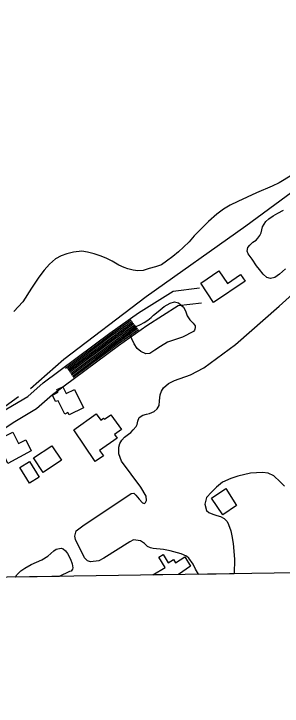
# Model space of a CAD drawing. Extents: x 3807117 to 3845308, y 337856 to 363736.
# Drawn here: x 3828631 to 3829169, y 343281 to 344669 of the extents above; entities that cross this region are included whole.
import ezdxf

# ---------------------------------------------------------------- set-up
doc = ezdxf.new("R2010")
doc.units = 0
for name, color, linetype in [('V-BLDG-OTLN', 7, 'Continuous'), ('V-GRID-FRAM', 7, 'Continuous'), ('V-ROAD-CNTR', 7, 'Continuous'), ('V-SITE-VEGE', 7, 'Continuous'), ('V-TOPO-SHOR', 7, 'Continuous')]:
    doc.layers.add(name, color=color, linetype=linetype)

msp = doc.modelspace()

# ---------------------------------------------------------------- linework, layer by layer
at = {"layer": 'V-BLDG-OTLN'}
for p, q in [((3828921.5, 343579.9), (3828930, 343585.3)), ((3828930, 343585.3), (3828940.3, 343568.8)), ((3828934.2, 343559.5), (3828921.5, 343579.9)), ((3828940.3, 343568.8), (3828950.8, 343575.3)), ((3828950.8, 343575.3), (3828954.9, 343568.8)), ((3828954.9, 343568.8), (3828973.6, 343580.4)), ((3828973.6, 343580.4), (3828984.9, 343562.3)), ((3828909.7, 343544.3), (3828934.2, 343559.5)), ((3828984.9, 343562.3), (3828960.7, 343545)), ((3828960.7, 343545), (3828909.7, 343544.3))]:
    msp.add_line(p, q, dxfattribs=at)
for points in [[(3829031.2, 344090.2), (3829005.6, 344129.1), (3829042.1, 344153.9), (3829059.3, 344128.6), (3829085.5, 344146.4), (3829094.5, 344133.3)], [(3828719.9, 343893.7), (3828714.3, 343892), (3828708.1, 343904.7), (3828719.9, 343910.5), (3828717.3, 343915.8), (3828729, 343921.5), (3828735.7, 343907.9), (3828752.5, 343916.1), (3828770.3, 343879.4), (3828741.6, 343865.4), (3828739.3, 343870), (3828733, 343866.9)], [(3828751, 343835.1), (3828796.1, 343867), (3828805, 343854.5), (3828810.8, 343858.6), (3828812.4, 343856.3), (3828825.4, 343865.5), (3828846.5, 343835.6), (3828832.5, 343825.8), (3828837.7, 343818.4), (3828802.9, 343793.8), (3828810.3, 343783.3), (3828794, 343771.8)], [(3828618.9, 343767.7), (3828597, 343814.7), (3828629.1, 343830.6), (3828640.5, 343807.6), (3828655.2, 343814.9), (3828665.9, 343793.2)], [(3828689.5, 343749.9), (3828670.5, 343779.1), (3828707.3, 343803.1), (3828726.1, 343774.2)], [(3828681.6, 343740.2), (3828662.2, 343728.4), (3828642.9, 343759.6), (3828662.2, 343771.6)], [(3829077.2, 343683.3), (3829049.6, 343664.7), (3829026.9, 343698.4), (3829055.7, 343717.9)]]:
    msp.add_lwpolyline(points, close=True, dxfattribs=at)
at = {"layer": 'V-GRID-FRAM'}
msp.add_lwpolyline([(3811100.6, 361461.9), (3842914.2, 361938.5), (3843194.5, 343758.3), (3811365, 343281.4), (3811100.6, 361461.9)], dxfattribs=at)
at = {"layer": 'V-ROAD-CNTR'}
for points in [[(3828658.6, 343902.3), (3828689.7, 343929.4), (3828823.1, 344028.8), (3828880.9, 344069.6), (3828950.2, 344113.3), (3829003.3, 344119.9)], [(3828676.4, 343878), (3828708.6, 343906), (3828840.7, 344004.5), (3828897.6, 344044.6), (3828960.5, 344084.4), (3829007, 344090.1)], [(3828734.5, 343959), (3828824.8, 344026.4), (3828866.1, 344055.5)], [(3828738.4, 343958.2), (3828826.6, 344024), (3828867.9, 344053.1)], [(3828740.1, 343955.7), (3828828.4, 344021.5), (3828869.7, 344050.7)], [(3828741.7, 343953.2), (3828830.1, 344019.1), (3828871.5, 344048.3)], [(3828743.4, 343950.7), (3828831.9, 344016.7), (3828873.3, 344045.9)], [(3828745, 343948.2), (3828833.7, 344014.2), (3828875.2, 344043.5)], [(3828746.6, 343945.6), (3828835.4, 344011.8), (3828877, 344041.1)], [(3828748.3, 343943.1), (3828837.2, 344009.4), (3828878.8, 344038.7)], [(3828749.9, 343940.6), (3828838.9, 344007), (3828880.6, 344036.3)], [(3828734.5, 343959), (3828734.5, 343959)], [(3828471.2, 343773.8), (3828519.4, 343813.8), (3828617.1, 343877.2), (3828658.6, 343902.3)], [(3828475.3, 343738.2), (3828537.2, 343789.5), (3828633.1, 343851.8), (3828676.4, 343878)]]:
    msp.add_lwpolyline(points, dxfattribs=at)
at = {"layer": 'V-SITE-VEGE'}
for p, q in [((3829162.5, 344083.3), (3829216.4, 344131.1)), ((3829075.5, 344006.3), (3829162.5, 344083.3)), ((3829012.1, 343959.7), (3829075.5, 344006.3)), ((3828985.3, 343945.8), (3829012.1, 343959.7)), ((3828953, 343934), (3828985.3, 343945.8)), ((3828930.9, 343919.3), (3828940.8, 343928.4)), ((3828940.8, 343928.4), (3828953, 343934)), ((3828926.6, 343912.6), (3828930.9, 343919.3)), ((3828922.7, 343893.3), (3828924.2, 343905.5)), ((3828924.2, 343905.5), (3828926.6, 343912.6)), ((3828921.9, 343884.2), (3828922.7, 343893.3)), ((3828903, 343868.1), (3828912.5, 343872)), ((3828912.5, 343872), (3828918.4, 343877.1)), ((3828918.4, 343877.1), (3828921.9, 343884.2)), ((3828879.4, 343852.6), (3828882.1, 343860.1)), ((3828882.1, 343860.1), (3828889.6, 343864.9)), ((3828889.6, 343864.9), (3828896.7, 343866.9)), ((3828896.7, 343866.9), (3828903, 343868.1)), ((3828875.9, 343842), (3828877.8, 343845.9)), ((3828877.8, 343845.9), (3828879.4, 343852.6)), ((3828865.2, 343830.2), (3828870.4, 343835.3)), ((3828870.4, 343835.3), (3828875.9, 343842)), ((3828847.1, 343814.8), (3828853, 343820.7)), ((3828853, 343820.7), (3828860.9, 343826.6)), ((3828860.9, 343826.6), (3828865.2, 343830.2)), ((3828841.6, 343800.2), (3828843.2, 343808)), ((3828843.2, 343808), (3828847.1, 343814.8)), ((3828841.3, 343787.2), (3828841.6, 343800.2)), ((3828846.4, 343772.2), (3828841.3, 343787.2)), ((3828885.5, 343720.2), (3828846.4, 343772.2)), ((3829105.4, 343748.1), (3829080.2, 343742.6)), ((3829129.1, 343749.7), (3829105.4, 343748.1)), ((3829140.5, 343748.2), (3829129.1, 343749.7)), ((3829152.3, 343743.1), (3829140.5, 343748.2)), ((3829065.6, 343737.8), (3829049.5, 343730.3)), ((3829080.2, 343742.6), (3829065.6, 343737.8)), ((3829164.6, 343730.9), (3829152.3, 343743.1)), ((3828896.2, 343702.1), (3828885.5, 343720.2)), ((3829036.9, 343720.4), (3829027, 343710.6)), ((3829049.5, 343730.3), (3829036.9, 343720.4)), ((3829173.3, 343722.6), (3829164.6, 343730.9)), ((3828768.9, 343642.8), (3828865.8, 343707.6)), ((3828865.8, 343707.6), (3828871.3, 343708)), ((3828871.3, 343708), (3828875.7, 343704.4)), ((3829027, 343710.6), (3829017.2, 343699.5)), ((3828875.7, 343704.4), (3828882, 343696.5)), ((3828882, 343696.5), (3828889.1, 343688.7)), ((3828894.6, 343689.5), (3828897, 343693.8)), ((3828897, 343693.8), (3828896.2, 343702.1)), ((3829017.2, 343699.5), (3829014.1, 343686.5)), ((3828889.1, 343688.7), (3828892.6, 343687.9)), ((3828892.6, 343687.9), (3828894.6, 343689.5)), ((3829014.1, 343686.5), (3829017.2, 343673.5)), ((3829017.2, 343673.5), (3829022, 343669.6)), ((3829022, 343669.6), (3829029.9, 343666)), ((3829029.9, 343666), (3829038.1, 343663.3)), ((3829038.1, 343663.3), (3829044.9, 343661.3)), ((3829044.9, 343661.3), (3829052.3, 343657.8)), ((3829052.3, 343657.8), (3829058.3, 343651.5)), ((3829058.3, 343651.5), (3829061.4, 343645.2)), ((3828755.9, 343632.5), (3828768.9, 343642.8)), ((3829061.4, 343645.2), (3829065.8, 343632.6)), ((3828753.2, 343622.2), (3828755.9, 343632.5)), ((3828754.4, 343615.1), (3828753.2, 343622.2)), ((3829065.8, 343632.6), (3829068.2, 343622.7)), ((3829068.2, 343622.7), (3829070.6, 343607.4)), ((3828772.6, 343578.5), (3828754.4, 343615.1)), ((3828863.2, 343610.6), (3828811.6, 343578.2)), ((3828871.1, 343614.9), (3828863.2, 343610.6)), ((3828884.9, 343613), (3828871.1, 343614.9)), ((3828892.8, 343607.1), (3828884.9, 343613)), ((3828711.2, 343592.6), (3828715.4, 343596)), ((3828715.4, 343596), (3828725.7, 343598.2)), ((3828725.7, 343598.2), (3828730, 343596.4)), ((3828730, 343596.4), (3828734.4, 343592.9)), ((3828899.1, 343601.6), (3828892.8, 343607.1)), ((3828904.6, 343598.8), (3828899.1, 343601.6)), ((3828910.5, 343597.3), (3828904.6, 343598.8)), ((3828930.6, 343595.7), (3828910.5, 343597.3)), ((3828944.4, 343593), (3828930.6, 343595.7)), ((3829070.6, 343607.4), (3829073, 343575.8)), ((3828686.7, 343574.8), (3828698.8, 343581.9)), ((3828698.8, 343581.9), (3828705.1, 343587.1)), ((3828705.1, 343587.1), (3828711.2, 343592.6)), ((3828734.4, 343592.9), (3828738.7, 343587.1)), ((3828738.7, 343587.1), (3828744.5, 343576.3)), ((3828966.5, 343586.7), (3828944.4, 343593)), ((3828977.2, 343582), (3828966.5, 343586.7)), ((3828981.5, 343577.7), (3828977.2, 343582)), ((3828665.8, 343565.1), (3828686.7, 343574.8)), ((3828744.5, 343576.3), (3828747.9, 343566.6)), ((3828778.5, 343572.6), (3828772.6, 343578.5)), ((3828784.4, 343570.7), (3828778.5, 343572.6)), ((3828801, 343572.6), (3828784.4, 343570.7)), ((3828811.6, 343578.2), (3828801, 343572.6)), ((3828990.6, 343566.2), (3828981.5, 343577.7)), ((3829073, 343575.8), (3829072.3, 343546.7)), ((3828644.7, 343552.4), (3828652.8, 343557.8)), ((3828652.8, 343557.8), (3828665.8, 343565.1)), ((3828748.3, 343555.9), (3828746.1, 343552.2)), ((3828747.9, 343566.6), (3828748.9, 343558.9)), ((3828748.9, 343558.9), (3828748.3, 343555.9)), ((3828995.3, 343556), (3828990.6, 343566.2)), ((3829001.3, 343545.8), (3828995.3, 343556)), ((3828634.1, 343540.1), (3828636.8, 343544.9)), ((3828721.7, 343541.4), (3828634.1, 343540.1)), ((3828636.8, 343544.9), (3828644.7, 343552.4)), ((3828721.8, 343541.6), (3828721.7, 343541.4)), ((3828742.5, 343551.2), (3828721.8, 343541.6)), ((3828746.1, 343552.2), (3828742.5, 343551.2)), ((3829001.4, 343545.6), (3829001.3, 343545.8)), ((3829072.3, 343546.7), (3829001.4, 343545.6))]:
    msp.add_line(p, q, dxfattribs=at)
for points in [[(3829188.1, 344345.9), (3829162.5, 344330.1), (3829149.1, 344323.4), (3829117.2, 344310), (3829079.8, 344293), (3829064.8, 344285.8), (3829051, 344277.5), (3829037.6, 344267.7), (3829021.1, 344252.7), (3829006.5, 344238), (3828992.7, 344223.8), (3828982.5, 344212.4), (3828971.1, 344201.3), (3828961.3, 344191.9), (3828949.4, 344182.4), (3828937.2, 344173.3), (3828927, 344166.2), (3828915.2, 344161.8), (3828902.2, 344158.3), (3828890, 344154.7), (3828879.7, 344153.9), (3828869.9, 344155.5)], [(3829175.8, 344157.9), (3829163.2, 344147.4), (3829154.1, 344140.3), (3829145.4, 344138.7), (3829138.1, 344140.6), (3829130.5, 344147.4), (3829123.4, 344156.3), (3829117.6, 344164.2), (3829108.5, 344177.2), (3829100.4, 344187.9), (3829098.4, 344193.2), (3829099.8, 344200.4), (3829104.1, 344205.7), (3829110, 344211.1), (3829116.4, 344215.6), (3829120.3, 344219.4), (3829124.3, 344224.7), (3829126.8, 344230.3), (3829129.6, 344241.8), (3829136.1, 344252.5), (3829142.2, 344258), (3829150.9, 344264.2), (3829160, 344269.5), (3829171.5, 344275.3)], [(3828869.9, 344155.5), (3828859.6, 344158.2), (3828852.1, 344160.9), (3828841.5, 344165.3), (3828828, 344173.1), (3828817.4, 344178.6), (3828806, 344183.3), (3828791.8, 344188), (3828778.4, 344191.6), (3828766.9, 344193.1), (3828750.8, 344191.1), (3828737.4, 344188), (3828725.5, 344184), (3828714.5, 344178.1), (3828702.3, 344167.4), (3828691.7, 344155.6), (3828680.7, 344141.4), (3828666.5, 344118.9), (3828649.2, 344092), (3828630.7, 344072.3)]]:
    msp.add_lwpolyline(points, dxfattribs=at)
msp.add_lwpolyline([(3828990.8, 344032.4), (3828968.8, 344021.1), (3828939, 344010.9), (3828924.7, 344002.4), (3828913.3, 343994.7), (3828903.4, 343988.5), (3828895.3, 343987.7), (3828885.4, 343992.2), (3828878.4, 343998.6), (3828872.3, 344007.5), (3828867.1, 344017.5), (3828863.2, 344027), (3828862.8, 344030.5), (3828863.4, 344032.3), (3828868.4, 344036.2), (3828875.8, 344042.5), (3828884.7, 344046.5), (3828892.2, 344050.4), (3828899.5, 344054.8), (3828906.1, 344060.1), (3828910.8, 344065.1), (3828919.9, 344072.4), (3828932.3, 344082.2), (3828944.2, 344088.9), (3828953.3, 344092.1), (3828961.2, 344090.1), (3828971.1, 344081), (3828975.1, 344073.5), (3828978.7, 344064), (3828983.6, 344055.9), (3828990.2, 344048.8), (3828994.3, 344043.5), (3828994.5, 344040.5), (3828994, 344037.3), (3828993, 344035.3)], close=True, dxfattribs=at)
at = {"layer": 'V-TOPO-SHOR'}
msp.add_line((3828640.1, 343901.2), (3828490.4, 343796), dxfattribs=at)
msp.add_lwpolyline([(3829892, 344808.9), (3829724.5, 344697.4), (3829557.7, 344578.3), (3829338.3, 344421.9), (3829096.1, 344243.2), (3828896.4, 344101.6), (3828731.3, 343976), (3828664.3, 343917.6)], dxfattribs=at)

doc.saveas('drawing.dxf')
